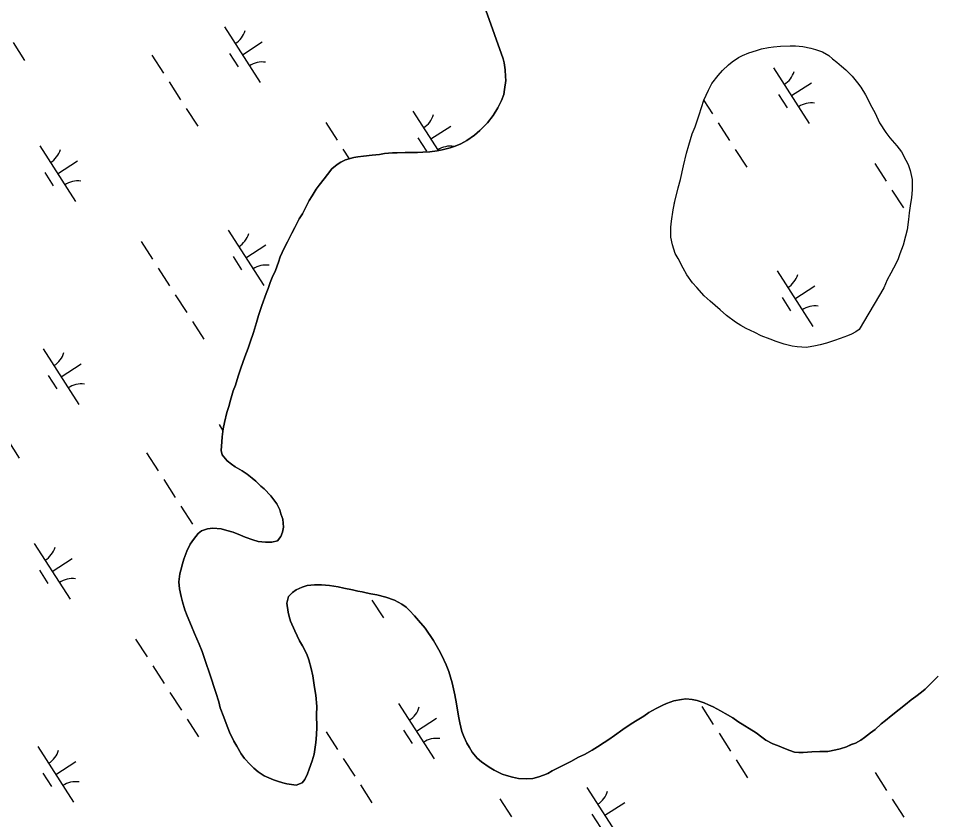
# Model space of a CAD drawing. Extents: x 3937982 to 3958556, y 219448 to 241894.
# Drawn here: x 3952902 to 3953596, y 227909 to 228516 of the extents above; entities that cross this region are included whole.
import ezdxf

# ---------------------------------------------------------------- set-up
doc = ezdxf.new("R2010")
doc.units = 0
doc.layers.add('V-TOPO-SHOR', color=7, linetype='Continuous')
doc.layers.add('V-WETL-SWMP', color=7, linetype='Continuous')

msp = doc.modelspace()

# ---------------------------------------------------------------- linework, layer by layer
at = {"layer": 'V-TOPO-SHOR'}
for points in [[(3953269.647, 228458.009), (3953270.212, 228461.898), (3953271.154, 228468.706), (3953271.142, 228471.815), (3953270.73, 228476.865), (3953270.124, 228482.11), (3953269.139, 228485.217), (3953256.233, 228521.891)], [(3953538.75, 228280.292), (3953536.231, 228278.533), (3953532.936, 228276.575), (3953529.831, 228275.395), (3953524.203, 228273.427), (3953519.935, 228271.854), (3953517.025, 228270.869), (3953513.918, 228269.884), (3953509.066, 228268.696), (3953505.765, 228267.906), (3953498.97, 228266.71), (3953491.775, 228267.068), (3953487.888, 228267.633), (3953481.857, 228269.163), (3953475.823, 228271.08), (3953471.344, 228272.811), (3953464.533, 228275.502), (3953459.855, 228278.009), (3953453.236, 228280.894), (3953449.146, 228283.208), (3953445.052, 228285.717), (3953438.228, 228290.741), (3953433.546, 228294.997), (3953425.938, 228301.571), (3953421.451, 228305.827), (3953415.788, 228312.022), (3953412.663, 228315.507), (3953408.166, 228321.707), (3953405.423, 228326.552), (3953401.7, 228333.921), (3953399.545, 228337.8), (3953397.379, 228344.399), (3953396.189, 228350.028), (3953396.154, 228357.803), (3953396.719, 228362.276), (3953398.042, 228370.832), (3953399.181, 228377.251), (3953401.663, 228387.368), (3953403.385, 228393.786), (3953405.868, 228404.098), (3953407.963, 228413.826), (3953409.685, 228419.857), (3953412.368, 228428.42), (3953414.484, 228433.677), (3953417.556, 228442.629), (3953419.28, 228448.273), (3953421.199, 228453.917), (3953424.664, 228461.317), (3953427.169, 228466.574), (3953432.002, 228472.622), (3953435.289, 228476.329), (3953439.742, 228480.621), (3953442.646, 228482.966), (3953447.491, 228486.098), (3953450.399, 228487.664), (3953455.249, 228489.628), (3953460.879, 228491.404), (3953464.76, 228492.586), (3953470.197, 228493.581), (3953473.888, 228494.179), (3953479.133, 228494.591), (3953486.516, 228495.013), (3953490.598, 228495.029)], [(3953490.598, 228495.029), (3953496.041, 228494.47), (3953502.07, 228493.137), (3953505.767, 228492.18), (3953511.022, 228490.454), (3953515.7, 228487.558), (3953518.432, 228485.237), (3953521.746, 228482.532), (3953525.258, 228479.632), (3953528.574, 228476.73), (3953533.454, 228471.893), (3953537.362, 228467.051), (3953539.901, 228463.758), (3953543.618, 228457.944), (3953548.325, 228448.636), (3953550.87, 228443.983), (3953554.206, 228436.612), (3953558.9, 228429.442), (3953562.028, 228425.374), (3953567.301, 228419.177), (3953570.625, 228414.723), (3953573.955, 228408.517), (3953575.721, 228405.028), (3953577.293, 228400.565), (3953578.879, 228393.768), (3953578.895, 228390.075), (3953578.911, 228386.188), (3953578.354, 228379.968), (3953577.597, 228375.493), (3953576.657, 228368.493), (3953576.093, 228363.439), (3953574.963, 228355.66), (3953573.818, 228350.796), (3953572.096, 228344.181), (3953569.597, 228337.562), (3953567.869, 228332.891)], [(3953122.484, 228377.963), (3953124.608, 228381.471), (3953127.696, 228386.344), (3953130.014, 228389.463), (3953133.684, 228394.337), (3953136.197, 228397.653), (3953139.679, 228401.749), (3953143.552, 228405.068), (3953146.263, 228406.83), (3953149.948, 228408.79), (3953156.239, 228410.449), (3953159.229, 228410.891), (3953163.54, 228411.491), (3953170.145, 228412.298), (3953175.584, 228412.71), (3953179.467, 228413.504), (3953185.491, 228413.918), (3953188.989, 228413.932), (3953195.014, 228414.153), (3953200.65, 228414.178), (3953204.34, 228414.194), (3953208.422, 228414.405), (3953213.862, 228414.624), (3953219.301, 228415.425), (3953222.989, 228416.218), (3953229.201, 228417.801), (3953232.889, 228418.983), (3953237.158, 228420.748), (3953241.811, 228423.296), (3953247.623, 228427.402), (3953251.688, 228430.918), (3953254.011, 228433.456), (3953257.3, 228436.774), (3953261.746, 228442.234), (3953265.219, 228448.079), (3953267.916, 228453.532), (3953269.647, 228458.009)], [(3953045.432, 228129.453), (3953049.512, 228129.858), (3953055.731, 228129.301), (3953060.206, 228128.156), (3953064.878, 228126.815), (3953070.522, 228124.509), (3953074.028, 228122.969), (3953079.867, 228121.05), (3953083.758, 228119.706), (3953089.398, 228119.147), (3953094.062, 228119.362), (3953098.332, 228120.351), (3953100.845, 228123.473), (3953102.192, 228126.782), (3953102.952, 228130.479), (3953102.536, 228136.694), (3953100.966, 228140.77), (3953100.175, 228143.682), (3953098.016, 228148.335), (3953093.326, 228154.34), (3953088.252, 228159.567), (3953085.911, 228161.694), (3953082.007, 228165.371), (3953079.275, 228167.691), (3953075.376, 228170.783), (3953071.673, 228173.292), (3953066.412, 228176.381), (3953063.684, 228178.312), (3953060.368, 228180.825), (3953056.655, 228185.277), (3953055.864, 228188.579), (3953056.225, 228195.187), (3953056.598, 228198.882), (3953057.349, 228204.909), (3953058.3, 228209.771), (3953060.21, 228217.359), (3953061.552, 228222.031), (3953062.891, 228226.7), (3953064.999, 228233.706), (3953066.729, 228237.989), (3953068.644, 228244.798), (3953070.753, 228251.026), (3953072.289, 228255.311), (3953073.633, 228259.591), (3953076.324, 228266.015), (3953077.86, 228270.687), (3953080.162, 228277.888), (3953082.46, 228285.478), (3953084.186, 228290.733), (3953086.679, 228298.517), (3953089.943, 228307.471), (3953091.289, 228311.17), (3953093.017, 228315.841), (3953094.363, 228319.54), (3953096.865, 228324.992), (3953099.169, 228331.222), (3953100.515, 228335.113), (3953103.595, 228341.734), (3953105.905, 228346.602), (3953109.377, 228353.225), (3953111.689, 228357.512), (3953114.966, 228363.939), (3953117.282, 228367.836), (3953120.557, 228374.262), (3953122.484, 228377.963)], [(3953567.869, 228332.891), (3953564.594, 228326.659), (3953562.667, 228322.761), (3953559.965, 228317.891), (3953557.467, 228311.661), (3953538.75, 228280.292)], [(3953083.93, 227945.379), (3953080.615, 227948.086), (3953077.686, 227950.988), (3953073.586, 227955.44), (3953071.044, 227958.926), (3953067.714, 227964.742), (3953065.365, 227968.619), (3953062.228, 227975.408), (3953059.477, 227982.005), (3953057.708, 227986.857), (3953055.152, 227993.84), (3953053.966, 227998.307), (3953051.797, 228005.487), (3953050.222, 228009.95), (3953048.647, 228014.802), (3953047.07, 228020.042), (3953044.119, 228028.191), (3953041.363, 228036.537), (3953039.202, 228041.97), (3953035.667, 228050.117), (3953033.312, 228055.743), (3953030.168, 228063.503), (3953028.401, 228067.966), (3953026.431, 228073.983), (3953025.441, 228078.058), (3953024.249, 228083.885), (3953023.643, 228089.128), (3953024.397, 228095.157), (3953025.161, 228098.075), (3953026.5, 228102.745), (3953027.651, 228106.249), (3953029.763, 228112.477), (3953032.462, 228117.734), (3953034.973, 228121.244), (3953038.45, 228125.729), (3953040.967, 228127.878), (3953045.432, 228129.453)], [(3953236.33, 227982.574), (3953235.337, 227987.623), (3953233.936, 227996.751), (3953232.547, 228003.548), (3953230.758, 228012.674), (3953228.193, 228021.408), (3953226.229, 228026.453), (3953222.895, 228033.434), (3953220.544, 228037.7), (3953216.626, 228044.874), (3953210.173, 228054.174), (3953205.094, 228059.983), (3953202.163, 228063.468), (3953198.454, 228067.534), (3953195.917, 228070.051), (3953192.603, 228072.367), (3953186.955, 228075.259), (3953180.53, 228077.563), (3953173.526, 228079.281), (3953169.053, 228080.233), (3953165.553, 228080.803), (3953162.44, 228081.566), (3953159.327, 228082.136), (3953155.242, 228083.088), (3953148.629, 228084.421), (3953144.348, 228085.374), (3953137.737, 228086.318), (3953131.71, 228086.875), (3953126.463, 228086.852), (3953121.024, 228086.441), (3953117.143, 228085.062), (3953112.486, 228083.098), (3953109.774, 228081.145), (3953106.872, 228078.216), (3953105.535, 228072.963), (3953106.534, 228066.36), (3953107.327, 228062.864), (3953108.314, 228059.37), (3953111.453, 228052.194), (3953115.179, 228044.631), (3953117.333, 228040.754), (3953120.663, 228034.548), (3953122.044, 228030.278), (3953124.016, 228023.485), (3953125.206, 228018.048), (3953126.41, 228009.309), (3953127.405, 228003.482), (3953128.22, 227994.739), (3953128.054, 227988.52), (3953128.093, 227979.191), (3953127.925, 227973.36), (3953127.563, 227967.53), (3953126.24, 227958.777), (3953124.706, 227953.718), (3953122.402, 227947.293), (3953121.056, 227943.789), (3953119.131, 227939.507), (3953117.2, 227936.971), (3953112.543, 227935.397), (3953105.541, 227936.339), (3953102.428, 227937.103), (3953098.342, 227938.249), (3953095.424, 227939.21), (3953088.413, 227942.288), (3953083.93, 227945.379)], [(3953598.437, 228017.761), (3953595.148, 228014.443), (3953592.438, 228011.709), (3953588.568, 228008), (3953585.858, 228005.657), (3953581.596, 228002.53), (3953578.109, 227999.794), (3953573.849, 227996.277), (3953569.005, 227992.562), (3953563.003, 227987.872), (3953558.548, 227984.161), (3953555.449, 227981.622), (3953550.803, 227977.52), (3953547.317, 227974.978), (3953542.668, 227971.265), (3953539.954, 227969.311), (3953535.883, 227967.155), (3953532.778, 227965.975), (3953529.094, 227964.404), (3953524.24, 227962.83), (3953520.941, 227962.039), (3953515.114, 227960.845), (3953508.896, 227960.82), (3953502.873, 227960.405), (3953496.268, 227959.989), (3953492.965, 227959.973), (3953489.852, 227960.155), (3953486.155, 227961.498), (3953483.04, 227962.846), (3953477.005, 227965.347), (3953473.306, 227966.69), (3953468.047, 227969.389), (3953464.928, 227971.708), (3953460.637, 227974.798), (3953455.571, 227978.081), (3953452.064, 227980.203), (3953446.801, 227983.484), (3953443.098, 227986.189), (3953437.253, 227989.662), (3953433.745, 227991.59), (3953428.291, 227994.481), (3953424.785, 227996.216), (3953421.283, 227997.562), (3953416.028, 227999.288), (3953412.331, 228000.05), (3953407.469, 228000.611), (3953404.168, 228000.208), (3953398.538, 227999.212), (3953392.91, 227997.05), (3953390, 227995.872)], [(3953390, 227995.872), (3953384.958, 227993.322), (3953379.53, 227990.191), (3953375.848, 227987.647), (3953369.452, 227983.733), (3953365.381, 227981.19), (3953359.761, 227977.473), (3953353.562, 227972.975), (3953349.105, 227969.846), (3953345.618, 227967.694), (3953340.577, 227964.368), (3953336.703, 227961.826), (3953330.692, 227958.496), (3953326.229, 227956.532), (3953320.415, 227953.204), (3953316.923, 227951.439), (3953311.494, 227948.694), (3953306.452, 227946.147), (3953302.962, 227944.189), (3953299.859, 227942.814), (3953296.365, 227941.633), (3953291.706, 227940.252), (3953286.656, 227940.035), (3953280.823, 227940.4), (3953276.348, 227941.352), (3953271.679, 227942.692), (3953268.371, 227943.65), (3953262.334, 227946.54), (3953258.631, 227948.856), (3953252.784, 227952.911), (3953249.661, 227955.811), (3953245.755, 227960.265), (3953243.797, 227963.755), (3953241.839, 227967.05), (3953239.484, 227972.093), (3953237.913, 227975.974), (3953236.33, 227982.574)]]:
    msp.add_lwpolyline(points, dxfattribs=at)
at = {"layer": 'V-WETL-SWMP'}
for p, q in [((3953058.296, 228509.241), (3953085.358, 228467.198)), ((3952898.271, 228497.402), (3952906.931, 228483.948)), ((3953071.827, 228488.219), (3953086.963, 228497.962)), ((3953003.43, 228487.844), (3953012.09, 228474.39)), ((3953062.092, 228489.088), (3953068.587, 228478.998)), ((3953473.858, 228478.282), (3953500.921, 228436.238)), ((3953016.42, 228467.663), (3953025.08, 228454.209)), ((3953487.39, 228457.26), (3953502.525, 228467.002)), ((3953421.097, 228453.616), (3953427.652, 228443.431)), ((3953477.654, 228458.129), (3953484.149, 228448.039)), ((3953029.41, 228447.482), (3953038.07, 228434.029)), ((3953200.862, 228445.551), (3953220.137, 228415.605)), ((3953134.997, 228436.956), (3953143.657, 228423.502)), ((3953214.393, 228424.529), (3953229.529, 228434.272)), ((3953431.982, 228436.704), (3953440.642, 228423.25)), ((3953204.658, 228425.398), (3953211.153, 228415.308)), ((3952918.429, 228419.211), (3952945.491, 228377.168)), ((3953147.987, 228416.775), (3953152.666, 228409.506)), ((3953444.972, 228416.523), (3953453.632, 228403.069)), ((3952931.96, 228398.19), (3952947.095, 228407.932)), ((3953550.559, 228405.997), (3953559.219, 228392.543)), ((3952922.225, 228399.059), (3952928.72, 228388.969)), ((3953563.549, 228385.816), (3953572.209, 228372.362)), ((3953060.995, 228355.521), (3953088.057, 228313.478)), ((3952995.13, 228346.926), (3953003.79, 228333.472)), ((3953074.526, 228334.5), (3953089.661, 228344.242)), ((3953064.791, 228335.369), (3953071.286, 228325.278)), ((3953008.119, 228326.746), (3953016.779, 228313.292)), ((3953476.557, 228324.562), (3953503.619, 228282.519)), ((3953021.109, 228306.565), (3953029.769, 228293.111)), ((3953490.088, 228303.54), (3953505.224, 228313.283)), ((3953480.353, 228304.41), (3953486.848, 228294.319)), ((3953034.099, 228286.384), (3953042.759, 228272.93)), ((3952921.127, 228265.492), (3952948.19, 228223.448)), ((3952934.658, 228244.47), (3952949.794, 228254.213)), ((3952924.923, 228245.339), (3952931.418, 228235.249)), ((3953054.257, 228208.193), (3953057.19, 228203.636)), ((3952894.232, 228196.355), (3952902.892, 228182.901)), ((3952999.391, 228186.796), (3953008.05, 228173.342)), ((3953012.38, 228166.615), (3953021.04, 228153.161)), ((3953025.37, 228146.435), (3953034.03, 228132.981)), ((3952914.389, 228118.164), (3952941.452, 228076.12)), ((3952927.92, 228097.142), (3952943.056, 228106.884)), ((3952918.185, 228098.011), (3952924.68, 228087.921)), ((3953169.927, 228075.366), (3953178.587, 228061.912)), ((3952991.09, 228045.879), (3952999.75, 228032.425)), ((3953004.08, 228025.698), (3953012.74, 228012.244)), ((3953017.07, 228005.517), (3953025.73, 227992.063)), ((3953190.084, 227997.175), (3953217.147, 227955.132)), ((3953419.642, 227994.739), (3953428.302, 227981.285)), ((3953030.06, 227985.336), (3953038.72, 227971.882)), ((3953203.616, 227976.153), (3953218.751, 227985.896)), ((3953135.218, 227975.778), (3953143.878, 227962.324)), ((3953193.88, 227977.022), (3953200.375, 227966.932)), ((3953432.632, 227974.558), (3953441.292, 227961.104)), ((3952917.088, 227964.444), (3952944.15, 227922.401)), ((3952930.619, 227943.422), (3952945.755, 227953.165)), ((3953148.208, 227955.597), (3953156.868, 227942.143)), ((3953445.622, 227954.377), (3953454.282, 227940.923)), ((3952920.884, 227944.292), (3952927.379, 227934.201)), ((3953550.781, 227944.819), (3953559.441, 227931.365)), ((3953161.198, 227935.416), (3953169.858, 227921.962)), ((3953332.65, 227933.485), (3953359.713, 227891.441)), ((3953266.785, 227924.89), (3953275.445, 227911.436)), ((3953346.181, 227912.463), (3953361.317, 227922.206)), ((3953563.771, 227924.638), (3953572.431, 227911.184)), ((3953336.446, 227913.332), (3953342.941, 227903.242))]:
    msp.add_line(p, q, dxfattribs=at)
for points in [[(3953256.233, 228521.891), (3953269.14, 228485.216), (3953270.125, 228482.111), (3953270.731, 228476.866), (3953271.142, 228471.815), (3953271.155, 228468.705), (3953270.213, 228461.899), (3953269.646, 228458.01), (3953267.917, 228453.532), (3953265.219, 228448.079), (3953261.746, 228442.234), (3953257.3, 228436.773), (3953254.011, 228433.455), (3953251.689, 228430.918), (3953247.623, 228427.402), (3953241.811, 228423.296), (3953237.157, 228420.749), (3953232.889, 228418.982), (3953229.202, 228417.8), (3953222.99, 228416.218), (3953219.301, 228415.425), (3953213.862, 228414.624), (3953208.422, 228414.406), (3953204.341, 228414.194), (3953200.649, 228414.178), (3953195.013, 228414.154), (3953188.989, 228413.933), (3953185.491, 228413.918), (3953179.468, 228413.504), (3953175.585, 228412.709), (3953170.145, 228412.297), (3953163.541, 228411.491), (3953159.229, 228410.89), (3953156.238, 228410.449), (3953149.948, 228408.789), (3953146.264, 228406.83), (3953143.551, 228405.069), (3953139.678, 228401.749), (3953136.198, 228397.652), (3953133.685, 228394.338), (3953130.014, 228389.463), (3953127.695, 228386.344), (3953124.607, 228381.472), (3953122.484, 228377.964)], [(3953567.869, 228332.891), (3953564.593, 228326.658), (3953562.666, 228322.762), (3953559.966, 228317.892), (3953557.467, 228311.662), (3953538.751, 228280.292), (3953536.232, 228278.532), (3953532.936, 228276.574), (3953529.832, 228275.395), (3953524.204, 228273.427), (3953519.936, 228271.854), (3953517.025, 228270.869), (3953513.919, 228269.884), (3953509.066, 228268.697), (3953505.766, 228267.906), (3953498.969, 228266.71), (3953491.776, 228267.068), (3953487.887, 228267.634), (3953481.856, 228269.163), (3953475.823, 228271.08), (3953471.345, 228272.81), (3953464.532, 228275.501), (3953459.856, 228278.008), (3953453.236, 228280.894), (3953449.145, 228283.209), (3953445.053, 228285.717), (3953438.229, 228290.741), (3953433.546, 228294.996), (3953425.939, 228301.571), (3953421.45, 228305.827), (3953415.788, 228312.022), (3953412.663, 228315.507), (3953408.166, 228321.706), (3953405.424, 228326.553), (3953401.7, 228333.922), (3953399.545, 228337.8), (3953397.379, 228344.398), (3953396.189, 228350.029), (3953396.155, 228357.802), (3953396.719, 228362.275), (3953398.042, 228370.832), (3953399.181, 228377.25), (3953401.663, 228387.367), (3953403.385, 228393.787), (3953405.867, 228404.098), (3953407.962, 228413.825), (3953409.686, 228419.857), (3953412.369, 228428.42), (3953414.484, 228433.676), (3953417.555, 228442.629), (3953419.28, 228448.273), (3953421.199, 228453.917), (3953424.665, 228461.317), (3953427.169, 228466.575), (3953432.002, 228472.621), (3953435.289, 228476.328), (3953439.741, 228480.622), (3953442.646, 228482.967), (3953447.491, 228486.098), (3953450.399, 228487.665), (3953455.249, 228489.629), (3953460.878, 228491.403), (3953464.76, 228492.586), (3953470.197, 228493.581), (3953473.887, 228494.18), (3953479.132, 228494.591), (3953486.516, 228495.012), (3953490.597, 228495.029), (3953496.041, 228494.47), (3953502.071, 228493.136), (3953505.768, 228492.18), (3953511.023, 228490.453), (3953515.7, 228487.558), (3953518.431, 228485.238), (3953521.746, 228482.532), (3953525.257, 228479.632), (3953528.573, 228476.731), (3953533.453, 228471.893), (3953537.361, 228467.051), (3953539.901, 228463.759), (3953543.619, 228457.944), (3953548.324, 228448.636), (3953550.87, 228443.983), (3953554.206, 228436.612), (3953558.901, 228429.442), (3953562.028, 228425.374), (3953567.302, 228419.178), (3953570.625, 228414.722), (3953573.956, 228408.517), (3953575.72, 228405.027), (3953577.294, 228400.564), (3953578.878, 228393.768), (3953578.894, 228390.076), (3953578.911, 228386.189), (3953578.355, 228379.968), (3953577.597, 228375.494), (3953576.656, 228368.494), (3953576.094, 228363.439), (3953574.962, 228355.66)], [(3953122.484, 228377.964), (3953120.557, 228374.263), (3953117.281, 228367.836), (3953114.965, 228363.939), (3953111.689, 228357.511), (3953109.376, 228353.226), (3953105.906, 228346.603), (3953103.595, 228341.734), (3953100.514, 228335.113), (3953099.17, 228331.221), (3953096.865, 228324.992), (3953094.362, 228319.539), (3953093.018, 228315.841), (3953091.289, 228311.169), (3953089.944, 228307.471), (3953086.679, 228298.517), (3953084.186, 228290.732), (3953082.46, 228285.477), (3953080.161, 228277.888), (3953077.86, 228270.687), (3953076.325, 228266.016), (3953073.632, 228259.591), (3953072.29, 228255.31), (3953070.754, 228251.027), (3953068.643, 228244.799), (3953066.729, 228237.989), (3953064.998, 228233.706), (3953062.891, 228226.7), (3953061.551, 228222.03), (3953060.21, 228217.36), (3953058.3, 228209.772), (3953057.349, 228204.91), (3953056.598, 228198.882), (3953056.225, 228195.187), (3953055.865, 228188.578), (3953056.656, 228185.278), (3953060.368, 228180.824), (3953063.683, 228178.312), (3953066.412, 228176.38), (3953071.673, 228173.293), (3953075.376, 228170.783), (3953079.276, 228167.69), (3953082.007, 228165.37), (3953085.91, 228161.694), (3953088.251, 228159.566), (3953093.327, 228154.341), (3953098.017, 228148.336), (3953100.175, 228143.682), (3953100.965, 228140.77), (3953102.537, 228136.695), (3953102.953, 228130.478), (3953102.192, 228126.782), (3953100.845, 228123.473), (3953098.332, 228120.352), (3953094.061, 228119.362), (3953089.398, 228119.147), (3953083.759, 228119.706), (3953079.867, 228121.05), (3953074.028, 228122.968), (3953070.523, 228124.508), (3953064.877, 228126.815), (3953060.207, 228128.156), (3953055.732, 228129.302), (3953049.511, 228129.858), (3953045.431, 228129.452), (3953040.968, 228127.878), (3953038.451, 228125.729), (3953034.972, 228121.244), (3953032.461, 228117.735), (3953029.763, 228112.476), (3953027.652, 228106.248), (3953026.501, 228102.745), (3953025.161, 228098.075), (3953024.396, 228095.156), (3953023.644, 228089.128), (3953024.25, 228083.884), (3953025.441, 228078.059), (3953026.431, 228073.982), (3953028.4, 228067.965), (3953030.169, 228063.503), (3953033.312, 228055.743), (3953035.668, 228050.117), (3953039.201, 228041.97), (3953041.363, 228036.537), (3953044.12, 228028.192), (3953047.07, 228020.043), (3953048.647, 228014.802), (3953050.223, 228009.95), (3953051.797, 228005.487), (3953053.966, 227998.306), (3953055.151, 227993.841), (3953057.708, 227986.856), (3953059.478, 227982.005), (3953062.228, 227975.409), (3953065.366, 227968.62), (3953067.715, 227964.743), (3953071.044, 227958.927), (3953073.586, 227955.44), (3953077.686, 227950.988), (3953080.614, 227948.086), (3953083.93, 227945.379)], [(3953574.962, 228355.66), (3953573.817, 228350.796), (3953572.096, 228344.181), (3953569.598, 228337.563), (3953567.869, 228332.891)], [(3953083.93, 227945.379), (3953088.413, 227942.289), (3953095.423, 227939.21), (3953098.342, 227938.25), (3953102.428, 227937.102), (3953105.541, 227936.338), (3953112.542, 227935.397), (3953117.199, 227936.972), (3953119.132, 227939.506), (3953121.056, 227943.79), (3953122.402, 227947.294), (3953124.706, 227953.718), (3953126.239, 227958.777), (3953127.562, 227967.529), (3953127.925, 227973.361), (3953128.094, 227979.192), (3953128.054, 227988.52), (3953128.221, 227994.74), (3953127.406, 228003.482), (3953126.409, 228009.308), (3953125.206, 228018.048), (3953124.016, 228023.485), (3953122.043, 228030.278), (3953120.664, 228034.548), (3953117.334, 228040.753), (3953115.179, 228044.63), (3953111.454, 228052.194), (3953108.313, 228059.371), (3953107.326, 228062.865), (3953106.534, 228066.36), (3953105.534, 228072.963), (3953106.871, 228078.216), (3953109.774, 228081.144), (3953112.486, 228083.099), (3953117.142, 228085.063), (3953121.023, 228086.44), (3953126.463, 228086.852), (3953131.71, 228086.875), (3953137.737, 228086.318), (3953144.349, 228085.374), (3953148.629, 228084.421), (3953155.242, 228083.089), (3953159.328, 228082.135), (3953162.44, 228081.566), (3953165.553, 228080.802), (3953169.053, 228080.234), (3953173.527, 228079.281), (3953180.531, 228077.563), (3953186.955, 228075.258), (3953192.603, 228072.367), (3953195.917, 228070.05), (3953198.454, 228067.534), (3953202.164, 228063.469), (3953205.095, 228059.983), (3953210.173, 228054.175), (3953216.626, 228044.874), (3953220.544, 228037.7), (3953222.895, 228033.435), (3953226.229, 228026.453), (3953228.194, 228021.408), (3953230.758, 228012.674), (3953232.547, 228003.547), (3953233.937, 227996.751), (3953235.337, 227987.623), (3953236.33, 227982.574), (3953237.913, 227975.974), (3953239.485, 227972.093), (3953241.839, 227967.051), (3953243.797, 227963.755), (3953245.755, 227960.266), (3953249.661, 227955.812), (3953252.783, 227952.911), (3953258.631, 227948.855), (3953262.334, 227946.539), (3953268.371, 227943.65), (3953271.679, 227942.692), (3953276.349, 227941.352), (3953280.823, 227940.399), (3953286.655, 227940.036), (3953291.707, 227940.252), (3953296.365, 227941.633), (3953299.859, 227942.814), (3953302.962, 227944.188), (3953306.452, 227946.146), (3953311.494, 227948.695), (3953316.924, 227951.439), (3953320.414, 227953.203), (3953326.23, 227956.532), (3953330.692, 227958.495), (3953336.702, 227961.825), (3953340.578, 227964.368), (3953345.617, 227967.693), (3953349.105, 227969.846), (3953353.562, 227972.975), (3953359.761, 227977.472), (3953365.381, 227981.189), (3953369.452, 227983.733), (3953375.848, 227987.647), (3953379.53, 227990.19), (3953384.958, 227993.323), (3953390, 227995.871)], [(3953390, 227995.871), (3953392.91, 227997.05), (3953398.537, 227999.212), (3953404.168, 228000.208), (3953407.47, 228000.611), (3953412.332, 228000.049), (3953416.027, 227999.287), (3953421.282, 227997.561), (3953424.786, 227996.216), (3953428.292, 227994.482), (3953433.746, 227991.59), (3953437.253, 227989.662), (3953443.098, 227986.189), (3953446.802, 227983.484), (3953452.064, 227980.203), (3953455.571, 227978.08), (3953460.638, 227974.798), (3953464.927, 227971.707), (3953468.047, 227969.389), (3953473.306, 227966.69), (3953477.004, 227965.346), (3953483.04, 227962.846), (3953486.155, 227961.499), (3953489.853, 227960.154), (3953492.964, 227959.973), (3953496.268, 227959.988), (3953502.873, 227960.405), (3953508.896, 227960.82), (3953515.115, 227960.846), (3953520.941, 227962.038), (3953524.241, 227962.829), (3953529.093, 227964.405), (3953532.779, 227965.976), (3953535.883, 227967.155), (3953539.955, 227969.311), (3953542.667, 227971.266), (3953547.316, 227974.978), (3953550.803, 227977.52), (3953555.449, 227981.621), (3953558.548, 227984.161), (3953563.002, 227987.873), (3953569.006, 227992.563), (3953573.849, 227996.277), (3953578.109, 227999.793), (3953581.596, 228002.529), (3953585.858, 228005.657), (3953588.568, 228008.001), (3953592.439, 228011.71), (3953595.148, 228014.443), (3953598.438, 228017.761)]]:
    msp.add_lwpolyline(points, dxfattribs=at)
for centre, start, end in [((3953057.077, 228511.574), 301.99668, 343.540338), ((3953086.977, 228465.122), 81.996677, 123.540335), ((3953472.639, 228480.614), 301.99668, 343.540338), ((3953502.539, 228434.163), 81.996677, 123.540335), ((3953199.643, 228447.884), 301.99668, 343.540338), ((3953229.543, 228401.432), 81.996677, 123.540335), ((3952917.209, 228421.544), 301.99668, 343.540338), ((3952947.11, 228375.092), 81.996677, 123.540335), ((3953059.775, 228357.854), 301.99668, 343.540338), ((3953089.675, 228311.402), 81.996677, 123.540335), ((3953475.338, 228326.895), 301.99668, 343.540338), ((3953505.238, 228280.443), 81.996677, 123.540335), ((3952919.908, 228267.825), 301.99668, 343.540338), ((3952949.808, 228221.373), 81.996677, 123.540335), ((3952913.17, 228120.496), 301.99668, 343.540338), ((3952943.07, 228074.045), 81.996677, 123.540335), ((3953188.865, 227999.508), 301.99668, 343.540338), ((3953218.765, 227953.056), 81.996677, 123.540335), ((3952915.869, 227966.777), 301.99668, 343.540338), ((3952945.769, 227920.325), 81.996677, 123.540335), ((3953331.431, 227935.817), 301.99668, 343.540338)]:
    msp.add_arc(centre, 17.623, start, end, dxfattribs=at)

doc.saveas('drawing.dxf')
